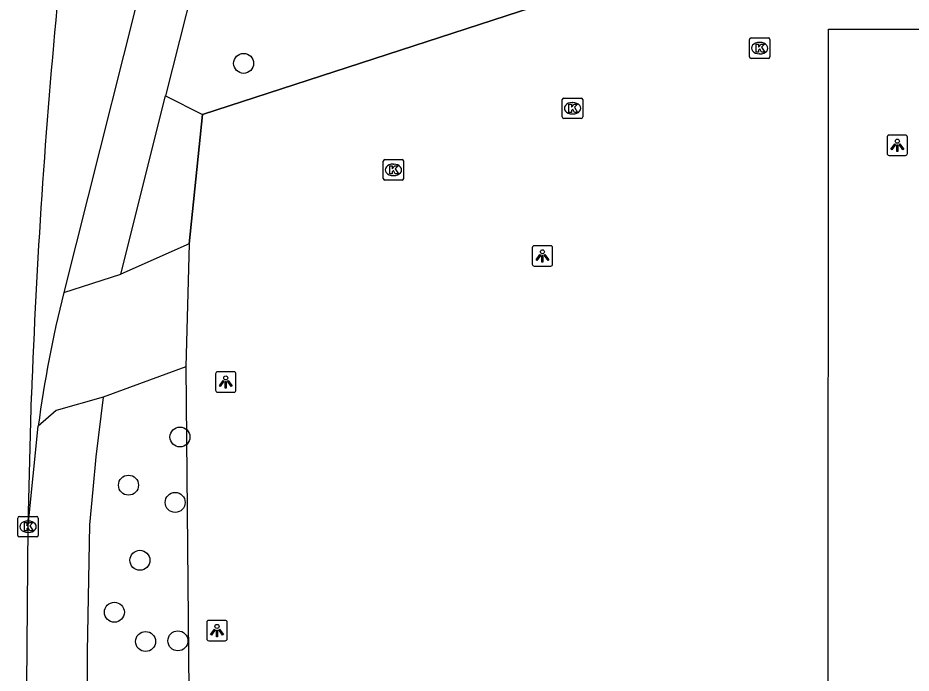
# Model space of a CAD drawing. Extents: x 160732 to 162105, y 387428 to 388479.
# Drawn here: x 161856.13 to 161899.86, y 388328.97 to 388361.07 of the extents above; entities that cross this region are included whole.
import ezdxf

# ---------------------------------------------------------------- set-up
doc = ezdxf.new("R2010")
doc.units = 0
for name, color, linetype in [('IMGEO_Boom', 7, 'Continuous'), ('IMGEO_Fietspad_gesloten', 7, 'Continuous'), ('IMGEO_Groenvoorziening', 7, 'Continuous'), ('IMGEO_Hek', 7, 'Continuous'), ('IMGEO_Kolk', 7, 'Continuous'), ('IMGEO_Lichtpunt', 7, 'Continuous'), ('IMGEO_Pand', 7, 'Continuous'), ('IMGEO_Rijbaan_lokaal_gesloten', 7, 'Continuous'), ('IMGEO_Voetpad_open', 7, 'Continuous')]:
    doc.layers.add(name, color=color, linetype=linetype)

msp = doc.modelspace()

# ---------------------------------------------------------------- linework, layer by layer
at = {"layer": 'IMGEO_Boom'}
for centre in [(161867.181, 388358.838), (161864.062, 388340.537), (161861.541, 388338.179), (161863.829, 388337.332), (161862.101, 388334.498), (161860.85, 388331.954), (161862.38, 388330.521), (161863.961, 388330.554)]:
    msp.add_circle(centre, 0.489, dxfattribs=at)
at = {"layer": 'IMGEO_Fietspad_gesloten'}
for points in [[(161863.059, 388366.242), (161858.376, 388347.61)], [(161856.627, 388336.2), (161857.125, 388341.07)]]:
    msp.add_lwpolyline(points, dxfattribs=at)
msp.add_arc((161913.716, 388333.635), 57.077, 165.8271, 172.515, dxfattribs=at)
at = {"layer": 'IMGEO_Groenvoorziening'}
for points in [[(161936.204, 388379.438), (161865.17, 388356.335)], [(161863.362, 388357.249), (161865.17, 388356.335)], [(161865.17, 388356.335), (161864.506, 388349.993)], [(161864.353, 388343.974), (161864.751, 388299.872), (161864.728, 388296.783), (161864.745, 388288.198)]]:
    msp.add_lwpolyline(points, dxfattribs=at)
at = {"layer": 'IMGEO_Hek'}
for points in [[(161865.17, 388356.335), (161936.204, 388379.438)], [(161864.506, 388349.993), (161865.17, 388356.335)], [(161864.353, 388343.974), (161864.751, 388299.872)]]:
    msp.add_lwpolyline(points, dxfattribs=at)
at = {"layer": 'IMGEO_Kolk'}
for p, q in [((161892.024, 388360.082), (161892.876, 388360.082)), ((161891.949, 388359.156), (161891.949, 388360.008)), ((161892.437, 388359.862), (161892.462, 388359.862)), ((161892.95, 388360.008), (161892.95, 388359.156)), ((161892.46, 388359.302), (161892.435, 388359.302)), ((161892.876, 388359.082), (161892.024, 388359.082)), ((161882.784, 388356.211), (161882.784, 388357.063)), ((161882.859, 388357.137), (161883.711, 388357.137)), ((161883.785, 388357.063), (161883.785, 388356.211)), ((161883.272, 388356.917), (161883.297, 388356.917)), ((161883.711, 388356.137), (161882.859, 388356.137)), ((161883.295, 388356.357), (161883.27, 388356.357)), ((161874.015, 388353.196), (161874.015, 388354.048)), ((161874.09, 388354.122), (161874.942, 388354.122)), ((161875.016, 388354.048), (161875.016, 388353.196)), ((161874.503, 388353.902), (161874.528, 388353.902)), ((161874.942, 388353.122), (161874.09, 388353.122)), ((161874.526, 388353.342), (161874.501, 388353.342)), ((161856.125, 388335.716), (161856.125, 388336.568)), ((161856.2, 388336.642), (161857.052, 388336.642)), ((161857.126, 388336.568), (161857.126, 388335.716)), ((161856.613, 388336.422), (161856.638, 388336.422)), ((161857.052, 388335.642), (161856.2, 388335.642)), ((161856.636, 388335.862), (161856.611, 388335.862))]:
    msp.add_line(p, q, dxfattribs=at)
for points in [[(161892.024, 388360.082), (161892.876, 388360.082)], [(161891.949, 388359.156), (161891.949, 388360.008)], [(161892.27, 388359.782), (161892.393, 388359.782), (161892.393, 388359.631), (161892.523, 388359.782), (161892.687, 388359.782), (161892.541, 388359.631), (161892.694, 388359.382), (161892.542, 388359.382), (161892.457, 388359.546), (161892.393, 388359.479), (161892.393, 388359.382), (161892.27, 388359.382), (161892.27, 388359.782)], [(161892.95, 388360.008), (161892.95, 388359.156)], [(161892.876, 388359.082), (161892.024, 388359.082)], [(161882.784, 388356.211), (161882.784, 388357.063)], [(161882.859, 388357.137), (161883.711, 388357.137)], [(161883.785, 388357.063), (161883.785, 388356.211)], [(161883.105, 388356.837), (161883.228, 388356.837), (161883.228, 388356.686), (161883.358, 388356.837), (161883.522, 388356.837), (161883.376, 388356.686), (161883.529, 388356.437), (161883.377, 388356.437), (161883.292, 388356.601), (161883.228, 388356.534), (161883.228, 388356.437), (161883.105, 388356.437), (161883.105, 388356.837)], [(161883.711, 388356.137), (161882.859, 388356.137)], [(161874.015, 388353.196), (161874.015, 388354.048)], [(161874.09, 388354.122), (161874.942, 388354.122)], [(161875.016, 388354.048), (161875.016, 388353.196)], [(161874.336, 388353.822), (161874.459, 388353.822), (161874.459, 388353.671), (161874.589, 388353.822), (161874.753, 388353.822), (161874.607, 388353.671), (161874.76, 388353.422), (161874.608, 388353.422), (161874.523, 388353.586), (161874.459, 388353.519), (161874.459, 388353.422), (161874.336, 388353.422), (161874.336, 388353.822)], [(161874.942, 388353.122), (161874.09, 388353.122)], [(161856.125, 388335.716), (161856.125, 388336.568)], [(161856.2, 388336.642), (161857.052, 388336.642)], [(161857.126, 388336.568), (161857.126, 388335.716)], [(161856.446, 388336.342), (161856.569, 388336.342), (161856.569, 388336.191), (161856.699, 388336.342), (161856.863, 388336.342), (161856.717, 388336.191), (161856.87, 388335.942), (161856.718, 388335.942), (161856.633, 388336.106), (161856.569, 388336.039), (161856.569, 388335.942), (161856.446, 388335.942), (161856.446, 388336.342)], [(161857.052, 388335.642), (161856.2, 388335.642)]]:
    msp.add_lwpolyline(points, dxfattribs=at)
for centre, start, end in [((161892.026, 388360.006), 91.552, 178.448), ((161892.026, 388360.006), 91.552, 178.448), ((161892.874, 388360.006), 1.552, 88.448), ((161892.874, 388360.006), 1.552, 88.448), ((161892.026, 388359.158), 181.552, 268.448), ((161892.026, 388359.158), 181.552, 268.448), ((161892.874, 388359.158), 271.552, 358.448), ((161892.874, 388359.158), 271.552, 358.448), ((161882.861, 388357.061), 91.552, 178.448), ((161882.861, 388357.061), 91.552, 178.448), ((161883.709, 388357.061), 1.552, 88.448), ((161883.709, 388357.061), 1.552, 88.448), ((161882.861, 388356.213), 181.552, 268.448), ((161882.861, 388356.213), 181.552, 268.448), ((161883.709, 388356.213), 271.552, 358.448), ((161883.709, 388356.213), 271.552, 358.448), ((161874.092, 388354.046), 91.552, 178.448), ((161874.092, 388354.046), 91.552, 178.448), ((161874.94, 388354.046), 1.552, 88.448), ((161874.94, 388354.046), 1.552, 88.448), ((161874.092, 388353.198), 181.552, 268.448), ((161874.092, 388353.198), 181.552, 268.448), ((161874.94, 388353.198), 271.552, 358.448), ((161874.94, 388353.198), 271.552, 358.448), ((161856.202, 388336.566), 91.552, 178.448), ((161856.202, 388336.566), 91.552, 178.448), ((161857.05, 388336.566), 1.552, 88.448), ((161857.05, 388336.566), 1.552, 88.448), ((161856.202, 388335.718), 181.552, 268.448), ((161856.202, 388335.718), 181.552, 268.448), ((161857.05, 388335.718), 271.552, 358.448), ((161857.05, 388335.718), 271.552, 358.448)]:
    msp.add_arc(centre, 0.0765, start, end, dxfattribs=at)
for centre, major_axis, ratio, start_param, end_param in [((161892.436, 388359.582), (-0.387, 0.002), 0.722429, 4.712389, 7.853982), ((161892.461, 388359.582), (-0.39, 0.002), 0.717154, 1.570796, 4.712389), ((161883.271, 388356.637), (-0.387, 0.002), 0.722429, 4.712389, 7.853982), ((161883.296, 388356.637), (-0.39, 0.002), 0.717154, 1.570796, 4.712389), ((161874.502, 388353.622), (-0.387, 0.002), 0.722429, 4.712389, 7.853982), ((161874.527, 388353.622), (-0.39, 0.002), 0.717154, 1.570796, 4.712389), ((161856.612, 388336.142), (-0.387, 0.002), 0.722429, 4.712389, 7.853982), ((161856.637, 388336.142), (-0.39, 0.002), 0.717154, 1.570796, 4.712389)]:
    msp.add_ellipse(centre, major_axis=major_axis, ratio=ratio, start_param=start_param, end_param=end_param, dxfattribs=at)
at = {"layer": 'IMGEO_Lichtpunt'}
for p, q in [((161899.59, 388355.322), (161898.782, 388355.322)), ((161899.59, 388355.322), (161898.782, 388355.322)), ((161898.688, 388355.227), (161898.688, 388354.42)), ((161898.688, 388355.227), (161898.688, 388354.42)), ((161899.684, 388354.42), (161899.684, 388355.227)), ((161899.684, 388354.42), (161899.684, 388355.227)), ((161898.782, 388354.326), (161899.59, 388354.326)), ((161898.782, 388354.326), (161899.59, 388354.326)), ((161881.312, 388349.808), (161881.312, 388349.001)), ((161881.312, 388349.808), (161881.312, 388349.001)), ((161882.214, 388349.903), (161881.406, 388349.903)), ((161882.214, 388349.903), (161881.406, 388349.903)), ((161882.308, 388349.001), (161882.308, 388349.808)), ((161882.308, 388349.001), (161882.308, 388349.808)), ((161881.406, 388348.907), (161882.214, 388348.907)), ((161881.406, 388348.907), (161882.214, 388348.907)), ((161865.805, 388343.634), (161865.805, 388342.827)), ((161865.805, 388343.634), (161865.805, 388342.827)), ((161866.707, 388343.729), (161865.899, 388343.729)), ((161866.707, 388343.729), (161865.899, 388343.729)), ((161866.801, 388342.827), (161866.801, 388343.634)), ((161866.801, 388342.827), (161866.801, 388343.634)), ((161865.899, 388342.733), (161866.707, 388342.733)), ((161865.899, 388342.733), (161866.707, 388342.733)), ((161865.377, 388331.461), (161865.377, 388330.654)), ((161865.377, 388331.461), (161865.377, 388330.654)), ((161866.279, 388331.556), (161865.471, 388331.556)), ((161866.279, 388331.556), (161865.471, 388331.556)), ((161866.373, 388330.654), (161866.373, 388331.461)), ((161866.373, 388330.654), (161866.373, 388331.461)), ((161865.471, 388330.56), (161866.279, 388330.56)), ((161865.471, 388330.56), (161866.279, 388330.56))]:
    msp.add_line(p, q, dxfattribs=at)
for points in [[(161899.062, 388354.891), (161899.101, 388354.863), (161898.913, 388354.601), (161898.875, 388354.628), (161899.062, 388354.891)], [(161899.164, 388354.843), (161899.211, 388354.843), (161899.211, 388354.521), (161899.164, 388354.521), (161899.164, 388354.843)], [(161899.274, 388354.863), (161899.312, 388354.89), (161899.499, 388354.628), (161899.46, 388354.6), (161899.274, 388354.863)], [(161881.686, 388349.472), (161881.725, 388349.444), (161881.537, 388349.182), (161881.499, 388349.209), (161881.686, 388349.472)], [(161881.788, 388349.424), (161881.835, 388349.424), (161881.835, 388349.102), (161881.788, 388349.102), (161881.788, 388349.424)], [(161881.898, 388349.444), (161881.936, 388349.471), (161882.123, 388349.209), (161882.084, 388349.181), (161881.898, 388349.444)], [(161866.179, 388343.298), (161866.218, 388343.27), (161866.03, 388343.008), (161865.992, 388343.035), (161866.179, 388343.298)], [(161866.281, 388343.25), (161866.328, 388343.25), (161866.328, 388342.928), (161866.281, 388342.928), (161866.281, 388343.25)], [(161866.391, 388343.27), (161866.429, 388343.297), (161866.616, 388343.035), (161866.577, 388343.007), (161866.391, 388343.27)], [(161865.751, 388331.125), (161865.79, 388331.097), (161865.602, 388330.835), (161865.564, 388330.862), (161865.751, 388331.125)], [(161865.853, 388331.077), (161865.9, 388331.077), (161865.9, 388330.755), (161865.853, 388330.755), (161865.853, 388331.077)], [(161865.963, 388331.097), (161866.001, 388331.124), (161866.188, 388330.862), (161866.149, 388330.834), (161865.963, 388331.097)]]:
    msp.add_lwpolyline(points, dxfattribs=at)
for centre in [(161899.187, 388355.025), (161881.811, 388349.606), (161866.304, 388343.432), (161865.876, 388331.259)]:
    msp.add_circle(centre, 0.0994, dxfattribs=at)
for centre, start, end in [((161898.782, 388355.227), 90, 180), ((161898.782, 388355.227), 90, 180), ((161899.59, 388355.227), 0, 90), ((161899.59, 388355.227), 0, 90), ((161898.782, 388354.42), 180, 270), ((161898.782, 388354.42), 180, 270), ((161899.59, 388354.42), 270, 0), ((161899.59, 388354.42), 270, 360), ((161881.406, 388349.808), 90, 180), ((161881.406, 388349.808), 90, 180), ((161882.214, 388349.808), 0, 90), ((161882.214, 388349.808), 0, 90), ((161881.406, 388349.001), 180, 270), ((161881.406, 388349.001), 180, 270), ((161882.214, 388349.001), 270, 0), ((161882.214, 388349.001), 270, 360), ((161865.899, 388343.634), 90, 180), ((161865.899, 388343.634), 90, 180), ((161866.707, 388343.634), 0, 90), ((161866.707, 388343.634), 0, 90), ((161865.899, 388342.827), 180, 270), ((161865.899, 388342.827), 180, 270), ((161866.707, 388342.827), 270, 0), ((161866.707, 388342.827), 270, 360), ((161865.471, 388331.461), 90, 180), ((161865.471, 388331.461), 90, 180), ((161866.279, 388331.461), 0, 90), ((161866.279, 388331.461), 0, 90), ((161865.471, 388330.654), 180, 270), ((161865.471, 388330.654), 180, 270), ((161866.279, 388330.654), 270, 0), ((161866.279, 388330.654), 270, 360)]:
    msp.add_arc(centre, 0.0946, start, end, dxfattribs=at)
at = {"layer": 'IMGEO_Pand'}
msp.add_lwpolyline([(161916.367, 388292.285), (161916.37, 388287.888), (161918.97, 388287.889), (161918.972, 388283.313), (161916.372, 388283.312), (161916.372, 388283.102), (161916.166, 388283.102), (161916.163, 388278.65), (161925.794, 388278.663), (161925.793, 388224.84), (161916.126, 388224.847), (161876.452, 388224.875), (161876.476, 388278.916), (161906.753, 388278.911), (161906.758, 388283.052), (161906.769, 388292.317), (161895.791, 388292.33), (161895.815, 388360.514), (161928.587, 388360.52), (161928.611, 388292.292), (161916.367, 388292.285)], dxfattribs=at)
at = {"layer": 'IMGEO_Rijbaan_lokaal_gesloten'}
for points in [[(161856.627, 388336.2), (161856.792, 388342.563)], [(161856.483, 388315.832), (161856.477, 388318.555), (161856.627, 388336.2)]]:
    msp.add_lwpolyline(points, dxfattribs=at)
msp.add_arc((162183.471, 388330.713), 326.894, 174.47646, 177.92254, dxfattribs=at)
at = {"layer": 'IMGEO_Voetpad_open'}
for points in [[(161865.39, 388365.331), (161863.362, 388357.249)], [(161861.171, 388348.519), (161863.362, 388357.249)], [(161864.506, 388349.993), (161861.171, 388348.519)], [(161864.506, 388349.993), (161864.353, 388343.974)], [(161858.376, 388347.61), (161861.171, 388348.519)], [(161864.353, 388343.974), (161860.3, 388342.487)], [(161860.3, 388342.487), (161858.005, 388341.828), (161857.125, 388341.07)], [(161860.3, 388342.487), (161859.945, 388339.565), (161859.796, 388337.963), (161859.631, 388336.239), (161859.52, 388330.008), (161859.43, 388302.342), (161859.72, 388288.188)]]:
    msp.add_lwpolyline(points, dxfattribs=at)

doc.saveas('drawing.dxf')
